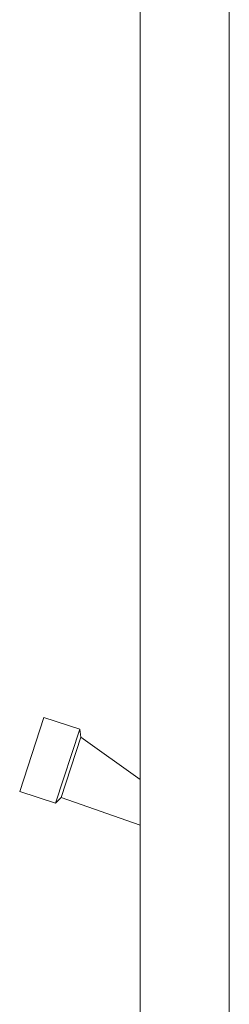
# Model space of a CAD drawing. Header units: metres. Extents: x -54598 to 1827199, y -329446 to -256744.
# Tile 467 of 474: x 299988 to 300645, y -287489 to -284399. Entities that reach past the tile are written whole.
import ezdxf

# ---------------------------------------------------------------- set-up
doc = ezdxf.new("R2010")
doc.units = ezdxf.units.M
doc.layers.add('M-EQPM', color=7, linetype='Continuous', lineweight=20)

# ---------------------------------------------------------------- blocks, each defined once
blk = doc.blocks.new('A$C11bdd88d')
at = {"layer": 'M-EQPM', "color": 7}
for p, q in [((131.57, 50), (131.57, 1356)), ((75.57, 100), (75.57, 1286)), ((15.24, 789.54), (0, 743.06)), ((37.65, 782.19), (15.24, 789.54)), ((37.65, 782.19), (22.41, 735.71)), ((38.41, 777.25), (37.65, 782.19)), ((25.95, 739.25), (38.41, 777.25)), ((75.57, 750.55), (38.41, 777.25)), ((0, 743.06), (22.41, 735.71)), ((22.41, 735.71), (25.95, 739.25)), ((25.95, 739.25), (75.57, 722))]:
    blk.add_line(p, q, dxfattribs=at)

msp = doc.modelspace()

# ---------------------------------------------------------------- block references
at = {"xscale": 5, "yscale": 5, "zscale": 5}
msp.add_blockref('A$C11bdd88d', (299987.6, -290536.6), dxfattribs=at)

doc.saveas('drawing.dxf')
